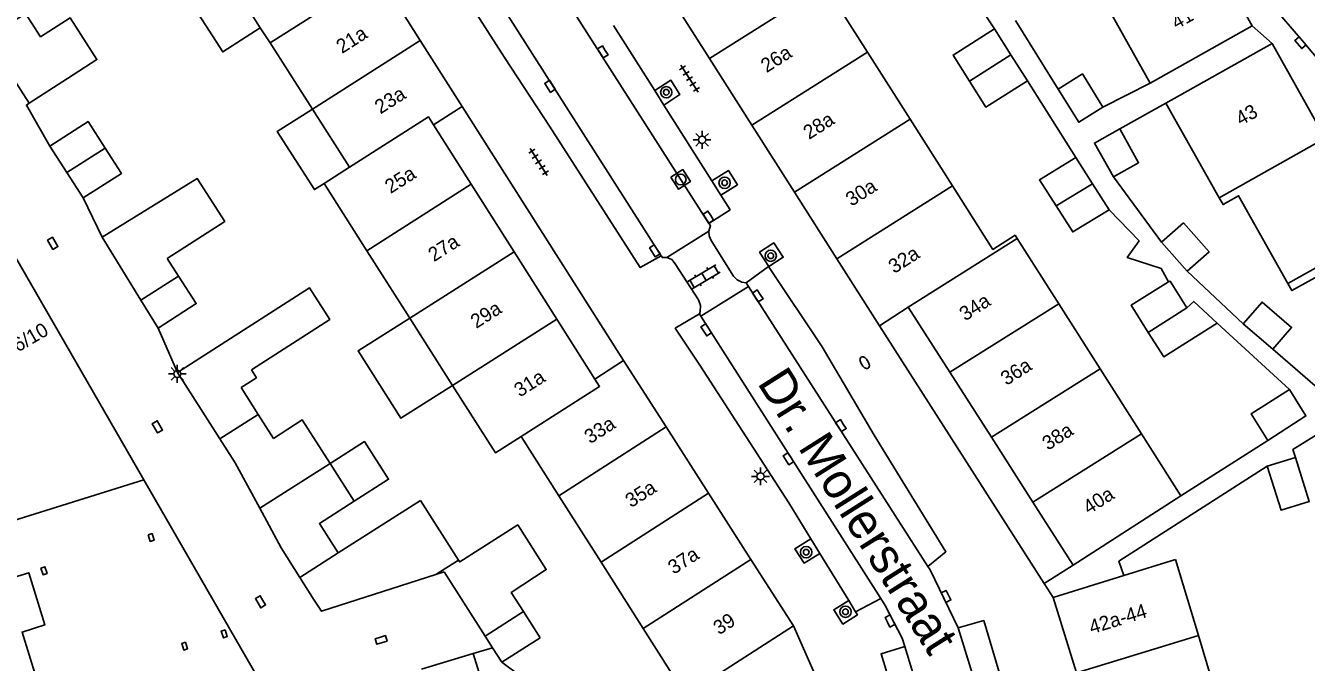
# Model space of a CAD drawing. Extents: x 132998 to 136004, y 396998 to 398512.
# Drawn here: x 134108.5 to 134198.8, y 397411.3 to 397456.1 of the extents above; entities that cross this region are included whole.
import ezdxf

# ---------------------------------------------------------------- set-up
doc = ezdxf.new("R2010")
doc.units = 0
for name, color, linetype in [('gg-afsc-erfafscheiding', 7, 'Continuous'), ('gg-anno-huisnummerreeks BGT', 7, 'Continuous'), ('gg-anno-openbare ruimte label', 7, 'Continuous'), ('gg-bbg-bijgebouw', 7, 'Continuous'), ('gg-bbg-gedigitaliseerde bebouwing', 7, 'Continuous'), ('gg-bbg-gedigitaliseerde bijgebouw', 7, 'Continuous'), ('gg-bbg-hoofdgebouw', 7, 'Continuous'), ('gg-bbg-luifel en loopbrug', 7, 'Continuous'), ('gg-bbg-onder overbouw', 7, 'Continuous'), ('gg-bbg-pand overbouw', 7, 'Continuous'), ('gg-bbg-pilaar onder overbouw', 7, 'Continuous'), ('gg-bbg-tussenscheiding', 7, 'Continuous'), ('gg-knt-verharding', 7, 'Continuous'), ('gg-knt-verharding nz', 7, 'Continuous'), ('gt-grn-weggrens', 7, 'Continuous'), ('gt-symb-boom', 7, 'Continuous'), ('gt-symb-brandkraan', 7, 'Continuous'), ('gt-symb-klinker verharding', 7, 'Continuous'), ('gt-symb-kolk', 7, 'Continuous'), ('gt-symb-lichtmast', 7, 'Continuous'), ('gt-symb-rioolschacht', 7, 'Continuous'), ('gt-symb-tegel verharding', 7, 'Continuous')]:
    doc.layers.add(name, color=color, linetype=linetype)

# ---------------------------------------------------------------- blocks, each defined once
blk = doc.blocks.new('gt0-KOLK')
at = {"layer": 'gt-symb-kolk'}
blk.add_lwpolyline([(0, 0), (0.375, 0), (0.375, 0.4), (-0.375, 0.4), (-0.375, 0), (0, 0)], dxfattribs=at)
blk = doc.blocks.new('gt0-BOOM')
at = {"layer": 'gt-symb-boom'}
for radius in [0.4, 0.2]:
    blk.add_circle((0, 0), radius, dxfattribs=at)
blk = doc.blocks.new('gt0-KL1')
at = {"layer": 'gt-symb-klinker verharding'}
for p, q in [((-1.15, 0.3), (1.15, 0.3)), ((-1, -0.3), (-1, 0.3)), ((-0.5, 0.3), (-0.5, 0.45)), ((0, -0.3), (0, 0.3)), ((0.5, 0.3), (0.5, 0.45)), ((1, -0.3), (1, 0.3)), ((-1.15, -0.3), (1.15, -0.3)), ((-0.5, -0.45), (-0.5, -0.3)), ((0.5, -0.45), (0.5, -0.3))]:
    blk.add_line(p, q, dxfattribs=at)
blk = doc.blocks.new('gt0-LMAST')
at = {"layer": 'gt-symb-lichtmast'}
for p, q in [((-0.182, 0.173), (-0.447, 0.438)), ((-0.005, 0.246), (-0.005, 0.621)), ((0.172, 0.173), (0.437, 0.438)), ((-0.255, -0.004), (-0.63, -0.004)), ((-0.182, -0.181), (-0.447, -0.446)), ((-0.005, -0.254), (-0.005, -0.629)), ((0.437, -0.446), (0.172, -0.181)), ((0.245, -0.004), (0.62, -0.004))]:
    blk.add_line(p, q, dxfattribs=at)
blk.add_circle((-0.005, -0.004), 0.25, dxfattribs=at)
blk = doc.blocks.new('gt0-BR')
at = {"layer": 'gt-symb-brandkraan'}
for centre, radius, start, end in [((-0.244, 0), 0.206, 107.56694, 252.43307), ((0.599, -2.664), 3, 106.89205, 107.56694), ((0, -0.691), 0.938, 73.10799, 106.89205), ((-0.599, -2.664), 3, 72.43309, 73.10799), ((0.244, 0), 0.206, 287.56695, 72.43309), ((0.599, 2.664), 3, 252.43307, 253.10797), ((0, 0.691), 0.938, 253.10797, 286.89206), ((-0.599, 2.664), 3, 286.89206, 287.56695)]:
    blk.add_arc(centre, radius, start, end, dxfattribs=at)
blk = doc.blocks.new('gt0-TEG1')
at = {"layer": 'gt-symb-tegel verharding'}
for p, q in [((-1.125, 0), (1.125, 0)), ((-0.9, -0.25), (-0.9, 0.25)), ((-0.45, -0.25), (-0.45, 0.25)), ((0, -0.25), (0, 0.25)), ((0.45, -0.25), (0.45, 0.25)), ((0.9, -0.25), (0.9, 0.25))]:
    blk.add_line(p, q, dxfattribs=at)
blk = doc.blocks.new('gt0-RS')
at = {"layer": 'gt-symb-rioolschacht'}
blk.add_lwpolyline([(-0.5, -0.5), (0.5, -0.5), (0.5, 0.5), (-0.5, 0.5)], close=True, dxfattribs=at)
blk.add_circle((0, 0), 0.375, dxfattribs=at)

msp = doc.modelspace()

# ---------------------------------------------------------------- linework, layer by layer
at = {"layer": 'gg-afsc-erfafscheiding'}
for p, q in [((134176.796, 397455.913), (134173.237, 397461.299)), ((134178.278, 397456.496), (134181.281, 397451.658)), ((134179.119, 397452.259), (134182.542, 397446.849)), ((134184.439, 397450.392), (134187.779, 397452.098)), ((134188.88, 397450.678), (134185.63, 397448.871)), ((134185.196, 397445.487), (134188.568, 397440.901)), ((134113.93, 397441.25), (134112.58, 397444.01)), ((134190.387, 397438.85), (134194.336, 397435.139)), ((134117.86, 397434.84), (134119.226, 397431.723)), ((134197.58, 397430.525), (134192.491, 397435.2)), ((134189.939, 397423.033), (134196.066, 397426.938)), ((134140.07, 397411.94), (134136.433, 397410.827)), ((134144.969, 397409.179), (134142.08, 397411.31))]:
    msp.add_line(p, q, dxfattribs=at)
for points in [[(134110.24, 397447.66), (134108.58, 397450.55), (134108.79, 397450.68)], [(134184.882, 397443.175), (134186.99, 397440.985), (134186.159, 397439.823), (134188.541, 397439.029), (134189.063, 397438.111)], [(134196.42, 397433.353), (134203.256, 397427.453), (134204.319, 397428.182), (134205.33, 397427.085)], [(134204.643, 397426.187), (134203.815, 397425.201), (134200.11, 397427.693), (134197.836, 397426.289), (134198.017, 397425.741)], [(134196.028, 397425.12), (134185.559, 397418.429), (134185.917, 397417.422)], [(134147.909, 397405.681), (134141.794, 397410.302), (134140.675, 397409.96), (134140.07, 397411.94)]]:
    msp.add_lwpolyline(points, dxfattribs=at)
at = {"layer": 'gg-bbg-bijgebouw'}
for p, q in [((134177.957, 397454.086), (134176.796, 397455.913)), ((134179.119, 397452.259), (134177.957, 397454.086)), ((134110.24, 397447.66), (134111.43, 397445.804)), ((134182.542, 397446.849), (134183.712, 397445.012)), ((134111.43, 397445.804), (134112.58, 397444.01)), ((134183.712, 397445.012), (134184.882, 397443.175)), ((134113.93, 397441.25), (134116.649, 397436.815)), ((134119.305, 397438.504), (134118.505, 397439.747)), ((134116.649, 397436.815), (134117.86, 397434.84)), ((134194.336, 397435.139), (134196.42, 397433.353)), ((134121.01, 397428.93), (134119.226, 397431.723)), ((134122.22, 397427.035), (134121.01, 397428.93)), ((134123.29, 397425.36), (134122.22, 397427.035)), ((134198.017, 397425.741), (134196.028, 397425.12)), ((134125.023, 397422.156), (134123.29, 397425.36)), ((134126.53, 397419.37), (134125.023, 397422.156)), ((134126.53, 397419.37), (134127.846, 397417.291)), ((134138.03, 397417.68), (134137.438, 397417.49)), ((134138.03, 397417.68), (134140.903, 397413.161)), ((134127.846, 397417.291), (134128.86, 397415.69)), ((134140.903, 397413.161), (134141.436, 397412.323)), ((134142.08, 397411.31), (134144.78, 397413.03)), ((134141.436, 397412.323), (134142.08, 397411.31))]:
    msp.add_line(p, q, dxfattribs=at)
for points in [[(134108.53, 397456.99), (134105.83, 397455.27), (134108.79, 397450.68)], [(134181.281, 397451.658), (134183, 397452.737), (134184.439, 397450.392)], [(134184.439, 397450.392), (134182.736, 397449.34), (134181.281, 397451.658)], [(134110.24, 397447.66), (134112.93, 397449.39), (134114.131, 397447.524)], [(134185.63, 397448.871), (134183.842, 397447.87), (134185.196, 397445.487)], [(134185.196, 397445.487), (134186.961, 397446.49), (134185.63, 397448.871)], [(134114.131, 397447.524), (134115.28, 397445.74), (134112.58, 397444.01)], [(134181.145, 397443.444), (134179.968, 397445.276), (134182.542, 397446.849)], [(134184.882, 397443.175), (134182.322, 397441.611), (134181.145, 397443.444)], [(134117.86, 397434.84), (134120.55, 397436.57), (134119.305, 397438.504)], [(134190.364, 397436.263), (134189.176, 397438.158), (134189.063, 397438.111)], [(134192.491, 397435.2), (134190.842, 397436.721), (134190.364, 397436.263)], [(134196.42, 397433.353), (134197.741, 397434.894), (134195.657, 397436.68), (134194.336, 397435.139)], [(134196.066, 397426.938), (134194.896, 397428.807), (134197.58, 397430.525)], [(134196.066, 397426.938), (134198.75, 397428.656), (134197.58, 397430.525)], [(134137.438, 397417.49), (134129.38, 397414.9), (134128.86, 397415.69)]]:
    msp.add_lwpolyline(points, dxfattribs=at)
at = {"layer": 'gg-bbg-gedigitaliseerde bebouwing'}
for p, q in [((134123.147, 397458.981), (134125.065, 397455.991)), ((134164.872, 397458.969), (134167.865, 397454.264)), ((134125.065, 397455.991), (134125.752, 397454.92)), ((134125.752, 397454.92), (134128.735, 397450.267)), ((134167.865, 397454.264), (134170.857, 397449.559)), ((134128.735, 397450.267), (134131.359, 397446.176)), ((134170.857, 397449.559), (134173.849, 397444.855)), ((134131.359, 397446.176), (134129.558, 397445.03)), ((134129.558, 397445.03), (134132.576, 397440.288)), ((134178.408, 397441.149), (134178.262, 397441.378)), ((134181.328, 397436.561), (134178.408, 397441.149)), ((134132.576, 397440.288), (134135.593, 397435.547)), ((134184.241, 397431.984), (134181.328, 397436.561)), ((134135.593, 397435.547), (134138.612, 397430.805)), ((134187.154, 397427.408), (134184.241, 397431.984)), ((134189.939, 397423.033), (134187.154, 397427.408)), ((134143.447, 397427.219), (134146.104, 397423.042)), ((134149.08, 397418.366), (134146.104, 397423.042)), ((134152.055, 397413.689), (134149.08, 397418.366)), ((134189.55, 397418.548), (134191.173, 397413.187)), ((134155.035, 397409.005), (134152.055, 397413.689)), ((134191.173, 397413.187), (134192.787, 397407.858))]:
    msp.add_line(p, q, dxfattribs=at)
for points in [[(134173.849, 397444.855), (134176.694, 397440.381), (134178.262, 397441.378)], [(134138.612, 397430.805), (134141.63, 397426.063), (134143.447, 397427.219)]]:
    msp.add_lwpolyline(points, dxfattribs=at)
at = {"layer": 'gg-bbg-gedigitaliseerde bijgebouw'}
for p, q in [((134108.79, 397450.68), (134111.48, 397452.41)), ((134190.11, 397442.251), (134188.568, 397440.901)), ((134188.568, 397440.901), (134190.387, 397438.85)), ((134124.921, 397428.754), (134123.71, 397430.65)), ((134125.99, 397427.08), (134124.921, 397428.754)), ((134131.683, 397422.646), (134129.98, 397425.312)), ((134130.549, 397419.011), (134136.355, 397422.705)), ((134136.355, 397422.705), (134139.03, 397418.51)), ((134143.604, 397414.88), (134144.78, 397413.03))]:
    msp.add_line(p, q, dxfattribs=at)
for points in [[(134111.48, 397452.41), (134113.556, 397453.745), (134111.661, 397456.691), (134109.583, 397455.355), (134108.53, 397456.99)], [(134175.038, 397452.241), (134173.881, 397454.071), (134176.796, 397455.913)], [(134179.119, 397452.259), (134176.194, 397450.41), (134175.038, 397452.241)], [(134113.93, 397441.25), (134120.629, 397445.367), (134122.564, 397442.358), (134118.505, 397439.747)], [(134190.387, 397438.85), (134191.92, 397440.21), (134190.11, 397442.251)], [(134119.226, 397431.723), (134128.527, 397437.686), (134129.964, 397435.45), (134124.442, 397431.901)], [(134187.638, 397434.54), (134186.432, 397436.448), (134189.063, 397438.111)], [(134192.491, 397435.2), (134188.725, 397432.82), (134187.638, 397434.54)], [(134123.71, 397430.65), (134124.797, 397431.349), (134124.442, 397431.901)], [(134129.98, 397425.312), (134128.022, 397428.378), (134125.99, 397427.08)], [(134196.028, 397425.12), (134196.997, 397422.015), (134198.986, 397422.636), (134198.017, 397425.741)], [(134130.549, 397419.011), (134129.23, 397421.08), (134131.683, 397422.646)], [(134139.03, 397418.51), (134139.117, 397418.373), (134143.208, 397420.985), (134145.216, 397417.84), (134142.755, 397416.215), (134143.604, 397414.88)]]:
    msp.add_lwpolyline(points, dxfattribs=at)
at = {"layer": 'gg-bbg-hoofdgebouw'}
for p, q in [((134194.956, 397456.125), (134192.236, 397460.98)), ((134133.365, 397459.765), (134136.333, 397455.103)), ((134153.726, 397458.538), (134156.718, 397453.834)), ((134185.058, 397456.958), (134187.779, 397452.098)), ((134187.779, 397452.098), (134194.956, 397456.125)), ((134136.333, 397455.103), (134139.3, 397450.44)), ((134188.88, 397450.678), (134196.37, 397454.89)), ((134196.37, 397454.89), (134200.095, 397448.225)), ((134156.718, 397453.834), (134159.71, 397449.13)), ((134137.27, 397449.15), (134139.3, 397450.44)), ((134192.644, 397444.016), (134188.88, 397450.678)), ((134137.27, 397449.15), (134139.928, 397444.968)), ((134159.71, 397449.13), (134162.703, 397444.424)), ((134139.928, 397444.968), (134142.944, 397440.224)), ((134162.703, 397444.424), (134165.695, 397439.72)), ((134142.944, 397440.224), (134145.959, 397435.481)), ((134165.695, 397439.72), (134168.69, 397435.01)), ((134148.65, 397431.25), (134145.959, 397435.481)), ((134170.73, 397436.31), (134168.69, 397435.01)), ((134173.66, 397431.733), (134170.73, 397436.31)), ((134150.67, 397432.55), (134148.65, 397431.25)), ((134153.66, 397427.883), (134150.67, 397432.55)), ((134176.585, 397427.165), (134173.66, 397431.733)), ((134156.65, 397423.215), (134153.66, 397427.883)), ((134179.51, 397422.597), (134176.585, 397427.165)), ((134159.64, 397418.547), (134156.65, 397423.215)), ((134182.35, 397418.16), (134189.939, 397423.033)), ((134179.51, 397422.597), (134182.35, 397418.16)), ((134162.63, 397413.88), (134159.64, 397418.547)), ((134185.917, 397417.422), (134189.55, 397418.548)), ((134180.94, 397415.88), (134185.917, 397417.422)), ((134182.577, 397410.565), (134180.94, 397415.88)), ((134162.63, 397413.88), (134155.035, 397409.005))]:
    msp.add_line(p, q, dxfattribs=at)
for points in [[(134116.849, 397424.153), (134104.147, 397446.145), (134101.659, 397444.763)], [(134192.644, 397444.016), (134192.91, 397443.544), (134193.998, 397444.159), (134197.478, 397437.977)], [(134203.28, 397432.501), (134199.853, 397438.633), (134197.759, 397437.479), (134197.478, 397437.977)]]:
    msp.add_lwpolyline(points, dxfattribs=at)
at = {"layer": 'gg-bbg-luifel en loopbrug'}
for points in [[(134125.065, 397455.991), (134122.418, 397454.294), (134120.5, 397457.283), (134123.147, 397458.981)], [(134128.735, 397450.267), (134126.255, 397448.689), (134128.881, 397444.595), (134129.558, 397445.03)], [(134135.593, 397435.547), (134131.962, 397433.237), (134134.979, 397428.493), (134138.612, 397430.805)], [(134131.683, 397422.646), (134134.108, 397424.194), (134132.407, 397426.857), (134129.98, 397425.312)]]:
    msp.add_lwpolyline(points, dxfattribs=at)
at = {"layer": 'gg-bbg-onder overbouw'}
msp.add_line((134106.004, 397420.763), (134116.849, 397424.153), dxfattribs=at)
at = {"layer": 'gg-bbg-pand overbouw'}
msp.add_line((134125.299, 397409.526), (134116.849, 397424.153), dxfattribs=at)
msp.add_lwpolyline([(134106.004, 397420.763), (134107.144, 397417.115), (134108.746, 397417.615), (134109.883, 397413.94), (134108.279, 397413.437), (134110.749, 397405.445)], dxfattribs=at)
at = {"layer": 'gg-bbg-pilaar onder overbouw'}
for points in [[(134117.163, 397420.29), (134117.309, 397419.816), (134117.586, 397419.899), (134117.439, 397420.373), (134117.163, 397420.29)], [(134109.606, 397417.949), (134109.757, 397417.479), (134110.037, 397417.567), (134109.887, 397418.036), (134109.606, 397417.949)], [(134122.59, 397413.589), (134122.317, 397413.502), (134122.465, 397413.029), (134122.737, 397413.116), (134122.59, 397413.589)], [(134119.804, 397412.733), (134119.528, 397412.643), (134119.669, 397412.169), (134119.945, 397412.259), (134119.804, 397412.733)]]:
    msp.add_lwpolyline(points, dxfattribs=at)
at = {"layer": 'gg-bbg-tussenscheiding'}
for p, q in [((134133.365, 397459.765), (134125.752, 397454.92)), ((134156.718, 397453.834), (134164.872, 397458.969)), ((134136.333, 397455.103), (134128.735, 397450.267)), ((134159.71, 397449.13), (134167.865, 397454.264)), ((134177.957, 397454.086), (134175.038, 397452.241)), ((134162.703, 397444.424), (134170.857, 397449.559)), ((134192.644, 397444.016), (134200.095, 397448.225)), ((134114.131, 397447.524), (134111.43, 397445.804)), ((134132.576, 397440.288), (134139.928, 397444.968)), ((134165.695, 397439.72), (134173.849, 397444.855)), ((134183.712, 397445.012), (134181.145, 397443.444)), ((134197.478, 397437.977), (134204.932, 397442.174)), ((134170.73, 397436.31), (134178.408, 397441.149)), ((134135.593, 397435.547), (134142.944, 397440.224)), ((134119.305, 397438.504), (134116.649, 397436.815)), ((134173.66, 397431.733), (134181.328, 397436.561)), ((134138.612, 397430.805), (134145.959, 397435.481)), ((134190.364, 397436.263), (134187.638, 397434.54)), ((134176.585, 397427.165), (134184.241, 397431.984)), ((134124.921, 397428.754), (134122.22, 397427.035)), ((134153.66, 397427.883), (134146.104, 397423.042)), ((134179.51, 397422.597), (134187.154, 397427.408)), ((134129.98, 397425.312), (134125.023, 397422.156)), ((134156.65, 397423.215), (134149.08, 397418.366)), ((134130.549, 397419.011), (134127.846, 397417.291)), ((134139.03, 397418.51), (134137.438, 397417.49)), ((134159.64, 397418.547), (134152.055, 397413.689)), ((134143.604, 397414.88), (134140.903, 397413.161)), ((134182.577, 397410.565), (134191.173, 397413.187))]:
    msp.add_line(p, q, dxfattribs=at)
for points in [[(134131.359, 397446.176), (134136.913, 397449.711), (134137.27, 397449.15)], [(134143.447, 397427.219), (134148.976, 397430.738), (134148.65, 397431.25)]]:
    msp.add_lwpolyline(points, dxfattribs=at)
at = {"layer": 'gg-knt-verharding'}
for p, q in [((134149.954, 397456.157), (134152.862, 397451.567)), ((134152.862, 397451.567), (134153.509, 397450.545)), ((134139.3, 397450.44), (134150.67, 397432.55)), ((134153.509, 397450.545), (134156.888, 397445.212)), ((134156.888, 397445.212), (134157.528, 397444.201)), ((134156.663, 397441.677), (134153.703, 397439.822)), ((134156.117, 397435.672), (134159.459, 397437.772)), ((134159.459, 397437.772), (134159.3, 397438.02)), ((134156.01, 397435.84), (134156.117, 397435.672)), ((134168.69, 397435.01), (134180.313, 397416.859)), ((134164.494, 397418.982), (134163.872, 397419.998)), ((134166.529, 397415.655), (134164.494, 397418.982)), ((134182.35, 397418.16), (134180.313, 397416.859)), ((134167.011, 397414.867), (134166.529, 397415.655)), ((134168.785, 397415.798), (134167.011, 397414.867))]:
    msp.add_line(p, q, dxfattribs=at)
for points in [[(134177.249, 397491.753), (134178.259, 397489.921), (134184.858, 397478.193), (134195.931, 397458.418), (134196.474, 397457.577), (134197.057, 397456.764), (134198.511, 397455.065), (134202.52, 397450.294), (134203.849, 397448.822), (134205.165, 397447.296)], [(134153.322, 397439.932), (134151.846, 397439.099), (134145.447, 397449.068), (134142.284, 397453.888), (134137.798, 397460.909), (134131.615, 397469.892), (134131.288, 397470.25)], [(134153.509, 397450.545), (134154.629, 397451.291), (134154.004, 397452.29), (134152.862, 397451.567)], [(134157.528, 397444.201), (134158.696, 397444.941), (134158.052, 397445.949), (134156.888, 397445.212)], [(134157.528, 397444.201), (134158.176, 397443.178), (134156.681, 397442.215)], [(134156.663, 397441.677), (134156.78, 397442.06), (134156.681, 397442.215)], [(134159.3, 397438.02), (134159, 397438.074), (134158.671, 397438.24), (134158.41, 397438.5), (134156.83, 397441.02), (134156.69, 397441.334), (134156.663, 397441.677)], [(134160.911, 397439.187), (134161.916, 397439.834), (134161.25, 397440.839), (134160.245, 397440.195), (134160.911, 397439.187)], [(134153.703, 397439.822), (134153.4, 397439.81), (134153.322, 397439.932)], [(134156.01, 397435.84), (134156.063, 397436.01), (134156.081, 397436.43), (134155.95, 397436.83), (134154.3, 397439.36), (134154.061, 397439.668), (134153.703, 397439.822)], [(134172.101, 397418.058), (134173.375, 397419.093), (134168.334, 397427.303), (134164.66, 397433.534), (134160.874, 397439.181), (134159.3, 397438.02)], [(134163.872, 397419.998), (134162.321, 397422.534), (134156.047, 397432.231), (134154.307, 397434.837), (134156.01, 397435.84)], [(134163.872, 397419.998), (134162.724, 397419.295), (134163.38, 397418.3), (134164.494, 397418.982)], [(134174.252, 397413.738), (134172.26, 397417.81), (134172.101, 397418.058)], [(134166.529, 397415.655), (134165.48, 397415.013), (134166.118, 397413.996), (134167.149, 397414.642), (134167.011, 397414.867)], [(134168.785, 397415.798), (134169.09, 397415.32), (134170.29, 397413.02), (134170.479, 397412.414)], [(134181.077, 397397.32), (134176.043, 397414.249), (134174.252, 397413.738)], [(134170.479, 397412.414), (134168.805, 397411.908), (134169.537, 397409.502)]]:
    msp.add_lwpolyline(points, dxfattribs=at)
at = {"layer": 'gg-knt-verharding nz'}
for p, q in [((134172.101, 397418.058), (134159.459, 397437.772)), ((134156.117, 397435.672), (134168.785, 397415.798)), ((134179.453, 397396.823), (134174.252, 397413.738)), ((134170.479, 397412.414), (134175.69, 397395.671))]:
    msp.add_line(p, q, dxfattribs=at)
for points in [[(134156.681, 397442.215), (134139.1, 397469.72), (134135.834, 397475.487)], [(134131.684, 397472.713), (134135.2, 397468.25), (134137.21, 397465.22), (134153.322, 397439.932)]]:
    msp.add_lwpolyline(points, dxfattribs=at)
at = {"layer": 'gt-grn-weggrens'}
for p, q in [((134196.37, 397454.89), (134194.956, 397456.125)), ((134180.313, 397416.859), (134180.94, 397415.88)), ((134164.06, 397410.69), (134162.63, 397413.88)), ((134140.07, 397411.94), (134141.436, 397412.323))]:
    msp.add_line(p, q, dxfattribs=at)

# ---------------------------------------------------------------- block references
at = {"layer": 'gt-symb-boom'}
for p in [(134153.677, 397451.451), (134157.788, 397445.074), (134161.037, 397439.938), (134163.533, 397419.062), (134166.303, 397414.869)]:
    msp.add_blockref('gt0-BOOM', p, dxfattribs=at)
at = {"layer": 'gt-symb-brandkraan', "rotation": 122.49757156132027}
msp.add_blockref('gt0-BR', (134167.657, 397432.408), dxfattribs=at)
at = {"layer": 'gt-symb-klinker verharding', "rotation": 30.668926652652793}
msp.add_blockref('gt0-KL1', (134156.339, 397438.46), dxfattribs=at)
at = {"layer": 'gt-symb-kolk'}
for p, rotation in [((134198.511, 397455.065), 130.53915174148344), ((134149.372, 397454.396), 122.67327747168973), ((134145.652, 397451.974), 122.67327747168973), ((134156.81, 397442.763), 122.67327747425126), ((134110.614, 397440.911), 120.07902586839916), ((134153.035, 397440.385), 122.67327747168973), ((134160.293, 397437.214), 122.67327747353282), ((134156.655, 397434.828), 122.67327747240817), ((134117.987, 397427.989), 120.07902586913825), ((134166.148, 397428.083), 122.67327747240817), ((134162.445, 397425.75), 122.67327747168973), ((134125.253, 397415.669), 120.07902586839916), ((134173.202, 397415.863), -63.947649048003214), ((134169.261, 397414.127), -62.409630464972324), ((134133.527, 397413.076), -163.01526746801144)]:
    msp.add_blockref('gt0-KOLK', p, dxfattribs=dict(at, rotation=rotation))
at = {"layer": 'gt-symb-lichtmast'}
for p in [(134156.205, 397448.105), (134119.222, 397431.625), (134160.318, 397424.408)]:
    msp.add_blockref('gt0-LMAST', p, dxfattribs=at)
at = {"layer": 'gt-symb-rioolschacht', "rotation": -57.405836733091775}
msp.add_blockref('gt0-RS', (134154.69, 397445.31), dxfattribs=at)
at = {"layer": 'gt-symb-tegel verharding'}
for p, rotation in [((134155.313, 397452.409), -57.40583673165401), ((134144.678, 397446.546), -57.40583673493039)]:
    msp.add_blockref('gt0-TEG1', p, dxfattribs=dict(at, rotation=rotation))

# ---------------------------------------------------------------- texts
at = {"layer": 'gg-anno-huisnummerreeks BGT'}
for s, rotation, p in [('41', 29.3, (134189.631, 397455.857)), ('21a', 32.5, (134130.824, 397454.138)), ('26a', 32.5, (134160.74, 397452.791)), ('23a', 32.5, (134133.532, 397449.882)), ('43', 29.2, (134194.152, 397449.068)), ('28a', 32.5, (134163.733, 397448.086)), ('25a', 32.4, (134134.246, 397444.279)), ('30a', 32.5, (134166.725, 397443.381)), ('27a', 32.5, (134137.299, 397439.476)), ('32a', 32.5, (134169.736, 397438.648)), ('29a', 32.4, (134140.285, 397434.778)), ('34a', 32.6, (134174.737, 397435.309)), ('66/04-66/10', 30, (134104.055, 397430.851)), ('36a', 32.6, (134177.645, 397430.767)), ('31a', 32.5, (134143.358, 397429.945)), ('33a', 32.6, (134148.309, 397426.66)), ('38a', 32.6, (134180.57, 397426.199)), ('35a', 32.6, (134151.191, 397422.161)), ('40a', 32.6, (134183.453, 397421.696)), ('37a', 32.6, (134154.201, 397417.462)), ('39', 32.6, (134157.39, 397413.203)), ('42a-44', 17.1, (134183.649, 397413.282))]:
    msp.add_text(s, height=1, rotation=rotation, dxfattribs=at).set_placement(p)
at = {"layer": 'gg-anno-openbare ruimte label'}
msp.add_text('Dr. Mollerstraat', height=2.5, rotation=302.3, dxfattribs=at).set_placement((134160.042, 397430.989))

doc.saveas('drawing.dxf')
